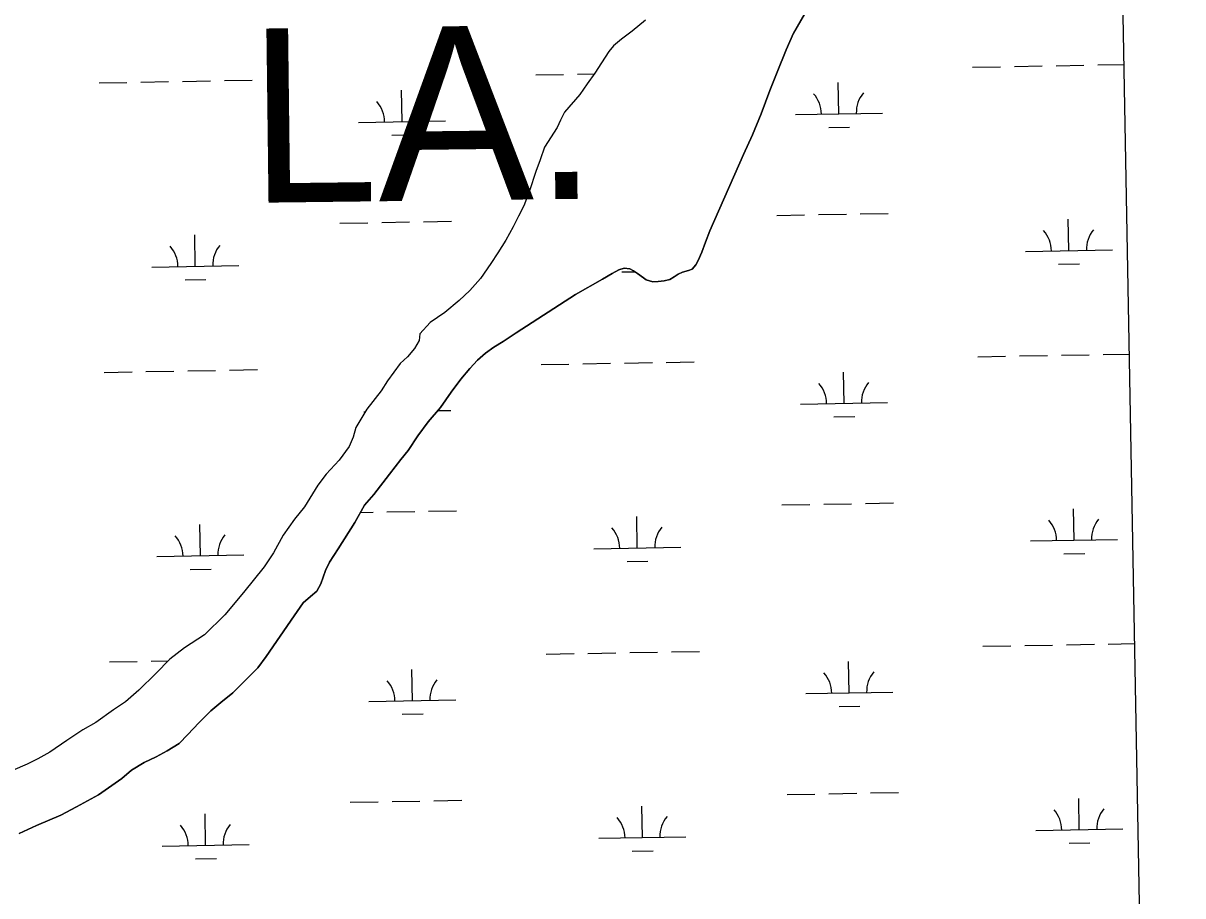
# Model space of a CAD drawing. Extents: x 3914892 to 3953151, y 242587 to 268572.
# Drawn here: x 3949623 to 3950956, y 257390 to 258392 of the extents above; entities that cross this region are included whole.
import ezdxf

# ---------------------------------------------------------------- set-up
doc = ezdxf.new("R2010")
doc.units = 0
for name, color, linetype in [('V-GRID-FRAM', 7, 'Continuous'), ('V-TOPO-GNAM-IDEN', 7, 'Continuous'), ('V-TOPO-SHOR', 7, 'Continuous'), ('V-WETL-SWMP', 7, 'Continuous')]:
    doc.layers.add(name, color=color, linetype=linetype)

msp = doc.modelspace()

# ---------------------------------------------------------------- linework, layer by layer
at = {"layer": 'V-GRID-FRAM'}
msp.add_lwpolyline([(3918836.6, 266200.2), (3950733.3, 266770.9), (3951066.5, 248591.3), (3919153.9, 248020.4), (3918836.6, 266200.2)], dxfattribs=at)
at = {"layer": 'V-TOPO-SHOR'}
for points in [[(3950537.8, 258432.4), (3950508.5, 258380.9), (3950500, 258361.8), (3950489.8, 258336.3), (3950481.3, 258315.1), (3950471.4, 258288.2), (3950461.3, 258264.2), (3950451.1, 258241.7), (3950412.2, 258153.7), (3950407.2, 258140.9), (3950403, 258129.2), (3950398.9, 258119.6), (3950396.4, 258115), (3950391.9, 258110), (3950387.7, 258108.2), (3950380.9, 258106.2), (3950376.1, 258103.9), (3950371.5, 258101), (3950366.5, 258098.1), (3950359.9, 258096.6), (3950352.8, 258095.6), (3950347, 258095.3), (3950339.1, 258097.6), (3950336, 258100), (3950329.1, 258104.7), (3950324.6, 258108), (3950320.5, 258110.1), (3950314.1, 258110.8), (3950307.7, 258108.9), (3950300.3, 258104.9), (3950288.9, 258098.5), (3950258, 258080.8), (3950189.8, 258036.6), (3950175, 258026.9), (3950164.1, 258020.2), (3950154.7, 258013.2), (3950145.6, 258005.4), (3950136.5, 257995.6), (3950126.1, 257983.3), (3950115.3, 257968.4), (3950103.1, 257951), (3950088.7, 257934.4), (3950076.9, 257918.3), (3950065.6, 257901.4), (3950057.5, 257891), (3950044.3, 257874.2), (3950026.4, 257851.1), (3950015.5, 257838.6), (3950004.4, 257818.7), (3949985.4, 257788.5), (3949975.5, 257773.2), (3949970.8, 257763.7), (3949965.4, 257748.3), (3949961, 257740.1), (3949953.4, 257733.9), (3949945.3, 257726.5), (3949934.9, 257711.6), (3949902.5, 257664.7), (3949892.9, 257652), (3949864.2, 257623.3)], [(3950338.6, 258395.7), (3950323.2, 258383.1), (3950310.8, 258374.1), (3950301.7, 258366.2), (3950296.4, 258359.9), (3950288, 258346.8), (3950280.3, 258334.8), (3950271.3, 258322.6), (3950262.9, 258310.5), (3950245.5, 258290.1), (3950240.7, 258280.9), (3950237, 258272.4), (3950222.3, 258249.9), (3950217.5, 258235.4), (3950212.3, 258222.2), (3950205.3, 258199.7), (3950198.8, 258182.6), (3950192.7, 258170.8), (3950186.3, 258158.6), (3950178.1, 258143), (3950168.9, 258128.5), (3950160.9, 258116.5), (3950148.9, 258099.3), (3950136.7, 258085.2), (3950124.4, 258073.7), (3950107.8, 258059.9), (3950091, 258048.7), (3950079.2, 258035.4), (3950078.3, 258027.7), (3950072.9, 258018.6), (3950065, 258009.3), (3950056.7, 258001.3), (3950049.2, 257991.5), (3950041.9, 257981.7), (3950034.7, 257970.1), (3950018.3, 257948.9), (3950005.8, 257928.1), (3950002.6, 257916.7), (3949997.8, 257906.2), (3949986.4, 257890.3), (3949971.4, 257874.5), (3949961.9, 257861.8), (3949946.7, 257836.9), (3949935.3, 257822.6), (3949922.1, 257804.1), (3949911, 257783.9), (3949900.2, 257767.8), (3949876.6, 257738.4), (3949855.3, 257712.8), (3949831.6, 257689.8), (3949808.7, 257674.9)], [(3949808.7, 257674.9), (3949792, 257661.9), (3949775.8, 257645.2), (3949756.2, 257626.4), (3949741.1, 257613)], [(3949864.2, 257623.3), (3949850.7, 257612.2), (3949839.2, 257602.3), (3949825.4, 257588.7), (3949812.5, 257575.2), (3949802.8, 257564.8), (3949788.9, 257556.4), (3949776.1, 257549.8), (3949762.5, 257543.3), (3949747.8, 257534.3), (3949736.7, 257524.9), (3949710.1, 257506), (3949684.7, 257492.1), (3949666.6, 257482.5), (3949638.6, 257470.9), (3949619, 257461.7)], [(3949741.1, 257613), (3949727.4, 257603.5), (3949707.1, 257589), (3949692, 257580.5), (3949673.7, 257568.4), (3949654, 257555), (3949640.4, 257547.5), (3949628, 257541.2), (3949596.9, 257527.9)]]:
    msp.add_lwpolyline(points, dxfattribs=at)
at = {"layer": 'V-WETL-SWMP'}
for p, q in [((3950875.1, 259032.2), (3950909.5, 257157.4)), ((3950508.5, 258380.9), (3950537.8, 258432.4)), ((3950338.6, 258395.7), (3950323.2, 258383.1)), ((3950310.8, 258374.1), (3950301.7, 258366.2)), ((3950323.2, 258383.1), (3950310.8, 258374.1)), ((3950500, 258361.8), (3950508.5, 258380.9)), ((3950296.4, 258359.9), (3950288, 258346.8)), ((3950301.7, 258366.2), (3950296.4, 258359.9)), ((3950489.8, 258336.3), (3950500, 258361.8)), ((3950288, 258346.8), (3950280.3, 258334.8)), ((3950212.4, 258332.9), (3950244.4, 258333.4)), ((3950260.4, 258333.7), (3950279.8, 258334.1)), ((3950280.3, 258334.8), (3950271.3, 258322.6)), ((3950481.3, 258315.1), (3950489.8, 258336.3)), ((3950714.2, 258341.8), (3950746.2, 258342.4)), ((3950762.2, 258342.7), (3950794.2, 258343.3)), ((3950810.2, 258343.5), (3950842.2, 258344.1)), ((3950858.2, 258344.4), (3950887.7, 258344.9)), ((3949710.6, 258323.9), (3949742.6, 258324.4)), ((3949758.6, 258324.7), (3949790.6, 258325.3)), ((3949806.6, 258325.6), (3949838.6, 258326.2)), ((3949854.6, 258326.4), (3949886.5, 258327)), ((3950271.3, 258322.6), (3950262.9, 258310.5)), ((3950560.6, 258288.3), (3950559.9, 258324.3)), ((3950058.7, 258279.4), (3950058.1, 258315.3)), ((3950262.9, 258310.5), (3950245.5, 258290.1)), ((3950471.4, 258288.2), (3950481.3, 258315.1)), ((3950008.8, 258278.5), (3950108.7, 258280.2)), ((3950240.7, 258280.9), (3950237, 258272.4)), ((3950245.5, 258290.1), (3950240.7, 258280.9)), ((3950461.3, 258264.2), (3950471.4, 258288.2)), ((3950510.6, 258287.4), (3950610.6, 258289.2)), ((3950237, 258272.4), (3950222.3, 258249.9)), ((3950548.9, 258272.7), (3950572.8, 258273.1)), ((3950047, 258263.7), (3950071, 258264.1)), ((3950451.1, 258241.7), (3950461.3, 258264.2)), ((3950222.3, 258249.9), (3950217.5, 258235.4)), ((3950412.2, 258153.7), (3950451.1, 258241.7)), ((3950217.5, 258235.4), (3950212.3, 258222.2)), ((3950212.3, 258222.2), (3950205.3, 258199.7)), ((3950205.3, 258199.7), (3950198.8, 258182.6)), ((3950198.8, 258182.6), (3950192.7, 258170.8)), ((3950537.2, 258172.5), (3950569.2, 258173)), ((3950585.2, 258173.3), (3950617.2, 258173.9)), ((3949987.4, 258162.6), (3950019.4, 258163.2)), ((3950035.4, 258163.5), (3950067.4, 258164.1)), ((3950083.4, 258164.3), (3950115.4, 258164.9)), ((3950192.7, 258170.8), (3950186.3, 258158.6)), ((3950489.2, 258171.6), (3950521.2, 258172.2)), ((3950824.9, 258131.2), (3950824.2, 258167.2)), ((3949821.2, 258113.2), (3949820.6, 258149.2)), ((3950186.3, 258158.6), (3950178.1, 258143)), ((3950407.2, 258140.9), (3950412.2, 258153.7)), ((3950178.1, 258143), (3950168.9, 258128.5)), ((3950403, 258129.2), (3950407.2, 258140.9)), ((3950168.9, 258128.5), (3950160.9, 258116.5)), ((3950398.9, 258119.6), (3950403, 258129.2)), ((3950774.9, 258130.3), (3950874.9, 258132.1)), ((3949771.2, 258112.3), (3949871.2, 258114.1)), ((3950160.9, 258116.5), (3950148.9, 258099.3)), ((3950300.3, 258104.9), (3950307.7, 258108.9)), ((3950307.7, 258108.9), (3950314.1, 258110.8)), ((3950311.3, 258106.6), (3950326.2, 258106.8)), ((3950314.1, 258110.8), (3950320.5, 258110.1)), ((3950320.5, 258110.1), (3950324.6, 258108)), ((3950324.6, 258108), (3950329.1, 258104.7)), ((3950380.9, 258106.2), (3950387.7, 258108.2)), ((3950387.7, 258108.2), (3950391.9, 258110)), ((3950391.9, 258110), (3950396.4, 258115)), ((3950396.4, 258115), (3950398.9, 258119.6)), ((3950813.1, 258115.5), (3950837.1, 258116)), ((3949809.5, 258097.6), (3949833.5, 258098)), ((3950148.9, 258099.3), (3950136.7, 258085.2)), ((3950258, 258080.8), (3950288.9, 258098.5)), ((3950288.9, 258098.5), (3950300.3, 258104.9)), ((3950329.1, 258104.7), (3950336, 258100)), ((3950336, 258100), (3950339.1, 258097.6)), ((3950339.1, 258097.6), (3950347, 258095.3)), ((3950347, 258095.3), (3950352.8, 258095.6)), ((3950352.8, 258095.6), (3950359.9, 258096.6)), ((3950359.9, 258096.6), (3950366.5, 258098.1)), ((3950366.5, 258098.1), (3950371.5, 258101)), ((3950371.5, 258101), (3950376.1, 258103.9)), ((3950376.1, 258103.9), (3950380.9, 258106.2)), ((3950136.7, 258085.2), (3950124.4, 258073.7)), ((3950189.8, 258036.6), (3950258, 258080.8)), ((3950124.4, 258073.7), (3950107.8, 258059.9)), ((3950107.8, 258059.9), (3950091, 258048.7)), ((3950091, 258048.7), (3950079.2, 258035.4)), ((3950078.3, 258027.7), (3950072.9, 258018.6)), ((3950079.2, 258035.4), (3950078.3, 258027.7)), ((3950164.1, 258020.2), (3950175, 258026.9)), ((3950175, 258026.9), (3950189.8, 258036.6)), ((3950072.9, 258018.6), (3950065, 258009.3)), ((3950145.6, 258005.4), (3950154.7, 258013.2)), ((3950154.7, 258013.2), (3950164.1, 258020.2)), ((3950056.7, 258001.3), (3950049.2, 257991.5)), ((3950065, 258009.3), (3950056.7, 258001.3)), ((3950136.5, 257995.6), (3950145.6, 258005.4)), ((3950218.4, 258000.2), (3950250.4, 258000.8)), ((3950266.3, 258001.1), (3950298.3, 258001.7)), ((3950314.3, 258001.9), (3950346.3, 258002.5)), ((3950362.3, 258002.8), (3950394.3, 258003.4)), ((3950720.2, 258009.2), (3950752.2, 258009.8)), ((3950768.2, 258010.1), (3950800.2, 258010.6)), ((3950816.2, 258010.9), (3950848.2, 258011.5)), ((3950864.2, 258011.8), (3950893.8, 258012.3)), ((3949716.5, 257991.3), (3949748.5, 257991.8)), ((3949764.5, 257992.1), (3949796.5, 257992.7)), ((3949812.5, 257993), (3949844.5, 257993.5)), ((3949860.5, 257993.8), (3949892.5, 257994.4)), ((3950049.2, 257991.5), (3950041.9, 257981.7)), ((3950126.1, 257983.3), (3950136.5, 257995.6)), ((3950566.5, 257955.7), (3950565.9, 257991.7)), ((3950041.9, 257981.7), (3950034.7, 257970.1)), ((3950115.3, 257968.4), (3950126.1, 257983.3)), ((3950034.7, 257970.1), (3950018.3, 257948.9)), ((3950103.1, 257951), (3950115.3, 257968.4)), ((3950018.3, 257948.9), (3950005.8, 257928.1)), ((3950088.7, 257934.4), (3950103.1, 257951)), ((3950099.9, 257947.4), (3950114.7, 257947.6)), ((3950516.5, 257954.8), (3950616.5, 257956.6)), ((3950014.7, 257945.8), (3950016.5, 257945.9)), ((3950076.9, 257918.3), (3950088.7, 257934.4)), ((3950554.8, 257940.1), (3950578.8, 257940.5)), ((3950005.8, 257928.1), (3950002.6, 257916.7)), ((3950002.6, 257916.7), (3949997.8, 257906.2)), ((3950065.6, 257901.4), (3950076.9, 257918.3)), ((3949997.8, 257906.2), (3949986.4, 257890.3)), ((3950057.5, 257891), (3950065.6, 257901.4)), ((3949986.4, 257890.3), (3949971.4, 257874.5)), ((3950044.3, 257874.2), (3950057.5, 257891)), ((3949971.4, 257874.5), (3949961.9, 257861.8)), ((3950026.4, 257851.1), (3950044.3, 257874.2)), ((3949961.9, 257861.8), (3949946.7, 257836.9)), ((3950015.5, 257838.6), (3950026.4, 257851.1)), ((3950543.2, 257839.8), (3950575.2, 257840.4)), ((3950591.2, 257840.7), (3950623.2, 257841.3)), ((3949946.7, 257836.9), (3949935.3, 257822.6)), ((3950004.4, 257818.7), (3950015.5, 257838.6)), ((3950010.9, 257830.3), (3950025.4, 257830.6)), ((3950041.4, 257830.9), (3950073.4, 257831.4)), ((3950089.3, 257831.7), (3950121.3, 257832.3)), ((3950495.2, 257839), (3950527.2, 257839.6)), ((3950830.8, 257798.5), (3950830.2, 257834.5)), ((3949827.2, 257780.6), (3949826.5, 257816.6)), ((3949935.3, 257822.6), (3949922.1, 257804.1)), ((3949985.4, 257788.5), (3950004.4, 257818.7)), ((3950329, 257789.6), (3950328.3, 257825.6)), ((3949922.1, 257804.1), (3949911, 257783.9)), ((3949975.5, 257773.2), (3949985.4, 257788.5)), ((3950279, 257788.7), (3950379, 257790.5)), ((3950780.8, 257797.7), (3950880.8, 257799.4)), ((3949777.2, 257779.7), (3949877.1, 257781.5)), ((3949911, 257783.9), (3949900.2, 257767.8)), ((3950317.3, 257773.9), (3950341.3, 257774.4)), ((3950819.1, 257782.9), (3950843.1, 257783.3)), ((3949815.4, 257764.9), (3949839.4, 257765.4)), ((3949900.2, 257767.8), (3949876.6, 257738.4)), ((3949965.4, 257748.3), (3949970.8, 257763.7)), ((3949970.8, 257763.7), (3949975.5, 257773.2)), ((3949961, 257740.1), (3949965.4, 257748.3)), ((3949876.6, 257738.4), (3949855.3, 257712.8)), ((3949945.3, 257726.5), (3949953.4, 257733.9)), ((3949953.4, 257733.9), (3949961, 257740.1)), ((3949934.9, 257711.6), (3949945.3, 257726.5)), ((3949855.3, 257712.8), (3949831.6, 257689.8)), ((3949902.5, 257664.7), (3949934.9, 257711.6)), ((3949831.6, 257689.8), (3949808.7, 257674.9)), ((3949808.7, 257674.9), (3949792, 257661.9)), ((3950224.3, 257667.6), (3950256.3, 257668.2)), ((3950272.3, 257668.5), (3950304.3, 257669)), ((3950320.3, 257669.3), (3950352.3, 257669.9)), ((3950368.3, 257670.2), (3950400.3, 257670.8)), ((3950726.1, 257676.6), (3950758.1, 257677.2)), ((3950774.1, 257677.4), (3950806.1, 257678)), ((3950822.1, 257678.3), (3950854.1, 257678.9)), ((3950870.1, 257679.2), (3950899.9, 257679.7)), ((3949722.5, 257658.6), (3949754.5, 257659.2)), ((3949770.5, 257659.5), (3949790, 257659.8)), ((3949792, 257661.9), (3949775.8, 257645.2)), ((3949892.9, 257652), (3949902.5, 257664.7)), ((3950572.5, 257623.1), (3950571.8, 257659.1)), ((3949775.8, 257645.2), (3949756.2, 257626.4)), ((3949864.2, 257623.3), (3949892.9, 257652)), ((3950070.6, 257614.1), (3950070, 257650.1)), ((3949756.2, 257626.4), (3949741.1, 257613)), ((3949850.7, 257612.2), (3949864.2, 257623.3)), ((3950020.7, 257613.2), (3950120.6, 257615)), ((3950522.5, 257622.2), (3950622.5, 257624)), ((3949727.4, 257603.5), (3949707.1, 257589)), ((3949741.1, 257613), (3949727.4, 257603.5)), ((3949825.4, 257588.8), (3949839.2, 257602.3)), ((3949839.2, 257602.3), (3949850.7, 257612.2)), ((3950560.8, 257607.4), (3950584.7, 257607.9)), ((3949707.1, 257589), (3949692, 257580.5)), ((3949812.5, 257575.2), (3949825.4, 257588.8)), ((3950058.9, 257598.5), (3950082.9, 257598.9)), ((3949692, 257580.5), (3949673.7, 257568.4)), ((3949802.8, 257564.8), (3949812.5, 257575.2)), ((3949673.7, 257568.4), (3949654, 257555)), ((3949788.9, 257556.5), (3949802.8, 257564.8)), ((3949640.4, 257547.5), (3949628, 257541.2)), ((3949654, 257555), (3949640.4, 257547.5)), ((3949762.5, 257543.3), (3949776.1, 257549.8)), ((3949776.1, 257549.8), (3949788.9, 257556.5)), ((3949628, 257541.2), (3949596.8, 257527.9)), ((3949736.7, 257524.9), (3949747.8, 257534.3)), ((3949747.8, 257534.3), (3949762.5, 257543.3)), ((3949710.1, 257506), (3949736.7, 257524.9)), ((3950501.1, 257506.4), (3950533.1, 257506.9)), ((3950549.1, 257507.2), (3950581.1, 257507.8)), ((3950597.1, 257508.1), (3950629.1, 257508.7)), ((3949684.7, 257492.1), (3949710.1, 257506)), ((3949999.3, 257497.4), (3950031.3, 257498)), ((3950047.3, 257498.2), (3950079.3, 257498.8)), ((3950095.3, 257499.1), (3950127.3, 257499.7)), ((3950836.8, 257465.9), (3950836.1, 257501.9)), ((3949638.6, 257470.9), (3949666.6, 257482.5)), ((3949666.6, 257482.5), (3949684.7, 257492.1)), ((3949833.1, 257448), (3949832.5, 257484)), ((3950334.9, 257456.9), (3950334.3, 257492.9)), ((3949619, 257461.7), (3949638.6, 257470.9)), ((3950284.9, 257456.1), (3950384.9, 257457.8)), ((3950786.8, 257465), (3950886.8, 257466.8)), ((3949783.1, 257447.1), (3949883.1, 257448.9)), ((3950323.2, 257441.3), (3950347.2, 257441.7)), ((3950825, 257450.3), (3950849, 257450.7)), ((3949821.4, 257432.3), (3949845.4, 257432.8))]:
    msp.add_line(p, q, dxfattribs=at)
for centre, start, end in [((3950505.3, 258287.8), 0.2532, 41.7968), ((3950615.8, 258289.8), 140.2532, 181.7968), ((3950003.5, 258278.8), 0.2532, 41.7968), ((3950114, 258280.8), 140.2532, 181.7968), ((3950769.6, 258130.7), 0.2532, 41.7968), ((3950880.1, 258132.6), 140.2532, 181.7968), ((3949766, 258112.7), 0.2532, 41.7968), ((3949876.4, 258114.7), 140.2532, 181.7968), ((3950511.3, 257955.2), 0.2532, 41.7968), ((3950621.7, 257957.2), 140.2532, 181.7968), ((3950384.2, 257791), 140.2532, 181.7968), ((3950775.6, 257798), 0.2532, 41.7968), ((3950886, 257800), 140.2532, 181.7968), ((3949771.9, 257780.1), 0.2532, 41.7968), ((3949882.4, 257782.1), 140.2532, 181.7968), ((3950273.7, 257789.1), 0.2532, 41.7968), ((3950517.2, 257622.6), 0.2532, 41.7968), ((3950627.7, 257624.6), 140.2532, 181.7968), ((3950015.4, 257613.6), 0.2532, 41.7968), ((3950125.9, 257615.6), 140.2532, 181.7968), ((3950390.2, 257458.4), 140.2532, 181.7968), ((3950781.5, 257465.4), 0.2532, 41.7968), ((3950892, 257467.4), 140.2532, 181.7968), ((3949777.9, 257447.5), 0.2532, 41.7968), ((3949888.3, 257449.4), 140.2532, 181.7968), ((3950279.7, 257456.4), 0.2532, 41.7968)]:
    msp.add_arc(centre, 35.2, start, end, dxfattribs=at)

# ---------------------------------------------------------------- texts
at = {"layer": 'V-TOPO-GNAM-IDEN'}
msp.add_text('LA.', height=200, rotation=0.7033, dxfattribs=at).set_placement((3949883.4, 258186))

doc.saveas('drawing.dxf')
